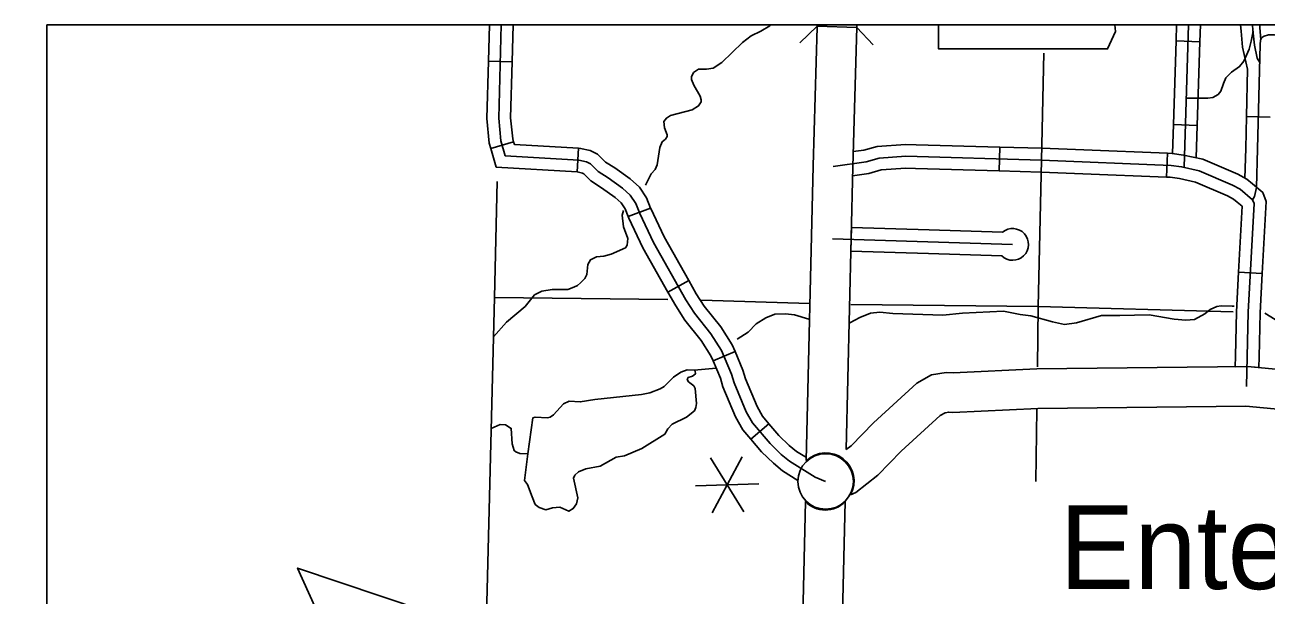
# Model space of a CAD drawing. Extents: x 1370567 to 1373900, y 377514 to 379648.
# Drawn here: x 1371514.2 to 1371737.8, y 378640.5 to 378743.2 of the extents above; entities that cross this region are included whole.
import ezdxf

# ---------------------------------------------------------------- set-up
doc = ezdxf.new("R2010")
doc.units = 0
for name, color, linetype in [('Default', 7, 'Continuous'), ('S_BREAKLINE', 7, 'Continuous'), ('Survey Symbols', 7, 'Continuous')]:
    doc.layers.add(name, color=color, linetype=linetype)

msp = doc.modelspace()

# ---------------------------------------------------------------- linework, layer by layer
at = {"layer": 'Default'}
for p, q in [((1371664.06, 378742.73), (1371656.92, 378742.93)), ((1371721.59, 378740.3), (1371725.87, 378740.16)), ((1371601.97, 378736.52), (1371597.69, 378736.64)), ((1371738.54, 378726.59), (1371734.26, 378726.7)), ((1371721.11, 378725.22), (1371725.4, 378725.09)), ((1371602.23, 378722.15), (1371598.12, 378720.95)), ((1371689.72, 378716.89), (1371689.84, 378721.18)), ((1371613.93, 378720.96), (1371613.66, 378716.69)), ((1371720.02, 378720.05), (1371719.85, 378715.77)), ((1371626.89, 378710.19), (1371622.89, 378708.65)), ((1371663, 378702.43), (1371663.1, 378706.71)), ((1371663.1, 378706.71), (1371677.11, 378706.26)), ((1371677.11, 378706.26), (1371690.3, 378705.85)), ((1371676.97, 378701.98), (1371663, 378702.43)), ((1371690.16, 378701.57), (1371676.97, 378701.98)), ((1371732.82, 378698.65), (1371737.1, 378698.42)), ((1371633.78, 378697.13), (1371630.05, 378695.02)), ((1371642.12, 378684.33), (1371638.17, 378682.65)), ((1371732.26, 378683.51), (1371732.26, 378683.51)), ((1371648.21, 378671.35), (1371644.95, 378668.57)), ((1371637.72, 378665.21), (1371643.73, 378655.48)), ((1371638.02, 378655.31), (1371643.43, 378665.38)), ((1371635.01, 378660.17), (1371646.44, 378660.52))]:
    msp.add_line(p, q, dxfattribs=at)
for points in [[(1371597.69, 378736.64), (1371597.87, 378743.2)], [(1371658.45, 378660.95), (1371656.59, 378661.69), (1371651.94, 378664.62), (1371650.45, 378665.81), (1371648.44, 378667.78), (1371645.28, 378671.48), (1371644.16, 378673.51), (1371641.97, 378678.71), (1371641.51, 378680.28), (1371639.69, 378684.56), (1371637.79, 378687.56), (1371634.83, 378691.26), (1371633.28, 378693.66), (1371627.43, 378703.99), (1371624.96, 378709.24), (1371624.26, 378711.04), (1371623.26, 378712.53), (1371621.88, 378713.78), (1371619.3, 378715.63), (1371617.46, 378716.8), (1371616.11, 378718.13), (1371615.34, 378718.5), (1371613.99, 378718.81), (1371600.74, 378719.62), (1371599.96, 378722.28), (1371599.55, 378726.4), (1371600.01, 378743.2)], [(1371601.97, 378736.52), (1371602.15, 378743.2)], [(1371648.42, 378743.01), (1371646.79, 378742.06), (1371645.02, 378741.23), (1371643.48, 378740.02), (1371639.72, 378736.41), (1371638.2, 378735.37), (1371637, 378735.22), (1371635.54, 378735.19), (1371634.63, 378734.61), (1371634.29, 378733.84), (1371634.29, 378733.33), (1371634.69, 378732.33), (1371635.85, 378730.33), (1371636.05, 378729.67), (1371636.02, 378729.33), (1371635.56, 378728.58), (1371634.39, 378727.86), (1371630.53, 378726.88), (1371629.76, 378726.39), (1371629.31, 378725.79), (1371629.4, 378724.62), (1371629.89, 378723.39), (1371629.89, 378723.07), (1371629.58, 378722.61), (1371628.98, 378722.13), (1371628.55, 378721.1), (1371628.07, 378717.95), (1371627.76, 378717.15), (1371627.02, 378716.34), (1371625.98, 378714.34)], [(1371648.58, 378743.2), (1371648.42, 378743.01)], [(1371653.8, 378739.98), (1371656.92, 378742.93)], [(1371654.97, 378664.69), (1371656.21, 378717.78), (1371656.91, 378742.78)], [(1371656.93, 378743.2), (1371656.91, 378742.78)], [(1371662.16, 378666.68), (1371663.35, 378717.6), (1371664.06, 378742.78)], [(1371664.07, 378743.2), (1371664.06, 378742.78)], [(1371664.06, 378742.73), (1371667, 378739.61)], [(1371678.78, 378743.2), (1371678.78, 378738.85), (1371709.23, 378738.85), (1371710.68, 378741.99), (1371710.57, 378743.2)], [(1371721.68, 378743.2), (1371721.59, 378740.3)], [(1371723.82, 378743.2), (1371723.01, 378717.53)], [(1371735.44, 378742.05), (1371735.13, 378740.25), (1371734.74, 378738.8), (1371733.81, 378736.68), (1371733.02, 378735.69), (1371731.56, 378734.7), (1371730.57, 378733.64), (1371730.11, 378732.64), (1371729.65, 378731.26), (1371729.18, 378730.66), (1371728.19, 378730.13), (1371727.27, 378730), (1371723.41, 378730)], [(1371725.97, 378743.2), (1371725.87, 378740.16)], [(1371734.47, 378735.22), (1371733.56, 378739.18), (1371733.28, 378742.06), (1371733.21, 378743.2)], [(1371736.64, 378736.41), (1371736.21, 378737.21), (1371735.68, 378739.52), (1371735.42, 378742.24), (1371735.35, 378743.2)], [(1371735.37, 378711.7), (1371735.73, 378712.27), (1371736.06, 378713.92), (1371736.26, 378720.87), (1371736.72, 378739.66), (1371736.79, 378740.45), (1371737.05, 378740.91), (1371737.45, 378741.18), (1371738.24, 378741.38), (1371739.3, 378741.38), (1371773.35, 378740.05)], [(1371736.64, 378743.2), (1371736.65, 378742.63), (1371736.85, 378740.56)], [(1371721.59, 378740.3), (1371721.11, 378725.22)], [(1371725.87, 378740.16), (1371725.4, 378725.09)], [(1371697.74, 378738.11), (1371697.32, 378718.82), (1371696.72, 378692.43), (1371696.61, 378681.57)], [(1371598.12, 378720.95), (1371597.85, 378721.87), (1371597.4, 378726.32), (1371597.69, 378736.64)], [(1371602.23, 378722.15), (1371602.07, 378722.69), (1371601.69, 378726.47), (1371601.97, 378736.52)], [(1371734.26, 378726.7), (1371734.47, 378735.22)], [(1371733.96, 378715.59), (1371734.12, 378720.93), (1371734.26, 378726.7)], [(1371721.11, 378725.22), (1371720.95, 378720.01)], [(1371725.4, 378725.09), (1371725.21, 378719.23)], [(1371613.93, 378720.96), (1371602.37, 378721.67), (1371602.23, 378722.15)], [(1371663.43, 378720.35), (1371665.32, 378720.61), (1371667.73, 378721.3), (1371672.84, 378721.65), (1371674.77, 378721.6)], [(1371674.77, 378721.6), (1371689.84, 378721.18)], [(1371689.84, 378721.18), (1371697.39, 378720.97), (1371704.95, 378720.66)], [(1371613.66, 378716.69), (1371599.11, 378717.58), (1371598.12, 378720.95)], [(1371626.89, 378710.19), (1371626.17, 378712.04), (1371624.89, 378713.94), (1371623.23, 378715.45), (1371620.5, 378717.41), (1371618.81, 378718.48), (1371617.36, 378719.91), (1371616.05, 378720.54), (1371614.3, 378720.94), (1371613.93, 378720.96)], [(1371659.78, 378717.69), (1371665.76, 378718.51), (1371668.1, 378719.18), (1371672.88, 378719.51), (1371697.32, 378718.82), (1371720.7, 378717.88), (1371722.56, 378717.63), (1371725.71, 378716.92), (1371731.76, 378714.34), (1371733.13, 378713.6), (1371735.37, 378711.7), (1371735.63, 378711.01), (1371734.58, 378691.42), (1371734.28, 378678.06)], [(1371704.95, 378720.66), (1371720.02, 378720.05)], [(1371720.02, 378720.05), (1371720.89, 378720.01), (1371722.94, 378719.74), (1371726.37, 378718.97), (1371732.69, 378716.28), (1371734.35, 378715.38), (1371735.34, 378714.54)], [(1371622.89, 378708.65), (1371622.35, 378710.04), (1371621.63, 378711.11), (1371620.53, 378712.11), (1371618.1, 378713.85), (1371616.12, 378715.11), (1371614.86, 378716.36), (1371614.63, 378716.47), (1371613.69, 378716.69), (1371613.66, 378716.69)], [(1371663.31, 378716.01), (1371666.2, 378716.41), (1371668.47, 378717.06), (1371672.92, 378717.36), (1371674.64, 378717.32)], [(1371674.64, 378717.32), (1371689.72, 378716.89)], [(1371704.77, 378716.38), (1371697.25, 378716.68), (1371689.72, 378716.89)], [(1371599.29, 378714.95), (1371598.82, 378694.11), (1371596.44, 378600.82), (1371595.03, 378543.28)], [(1371719.85, 378715.77), (1371704.77, 378716.38)], [(1371719.85, 378715.77), (1371720.51, 378715.74), (1371722.18, 378715.52), (1371725.05, 378714.88), (1371730.83, 378712.41), (1371731.92, 378711.82), (1371732.56, 378711.27)], [(1371735.34, 378714.54), (1371737.18, 378712.97), (1371737.8, 378711.35), (1371737.1, 378698.42)], [(1371633.78, 378697.13), (1371629.34, 378704.98), (1371626.93, 378710.09), (1371626.89, 378710.19)], [(1371732.56, 378711.27), (1371733.46, 378710.51), (1371732.82, 378698.65)], [(1371622.02, 378709.77), (1371621.79, 378708.93), (1371622.05, 378706.81), (1371622.8, 378704.7), (1371622.69, 378703.53), (1371622.38, 378703.04), (1371619.81, 378701.89), (1371618.52, 378701.51), (1371617.15, 378701.42), (1371616.06, 378700.87), (1371615.61, 378700.01), (1371615.44, 378698.21), (1371615.04, 378697.52), (1371614.29, 378696.73)], [(1371630.05, 378695.02), (1371625.53, 378703.01), (1371622.98, 378708.4), (1371622.89, 378708.65)], [(1371692.12, 378703.65), (1371659.68, 378704.67)], [(1371732.26, 378683.51), (1371732.44, 378691.5), (1371732.82, 378698.65)], [(1371614.29, 378696.73), (1371613.77, 378696.24), (1371613.07, 378695.93)], [(1371642.12, 378684.33), (1371641.59, 378685.56), (1371639.54, 378688.8), (1371636.57, 378692.52), (1371635.11, 378694.77), (1371633.78, 378697.13)], [(1371737.1, 378698.42), (1371736.72, 378691.34), (1371736.54, 378683.42)], [(1371613.07, 378695.93), (1371611.98, 378695.53), (1371609.18, 378695.52), (1371607.32, 378695.23), (1371606, 378694.56), (1371604.29, 378692.47), (1371600.96, 378689.66), (1371598.64, 378687.02)], [(1371638.17, 378682.65), (1371637.78, 378683.56), (1371636.04, 378686.31), (1371633.09, 378690.01), (1371631.44, 378692.55), (1371630.05, 378695.02)], [(1371630.02, 378693.7), (1371598.82, 378694.11)], [(1371655.56, 378692.98), (1371636.06, 378693.58)], [(1371731.87, 378691.49), (1371696.72, 378692.43), (1371662.97, 378692.82)], [(1371668.19, 378691.44), (1371670.57, 378691.19), (1371679.57, 378690.87), (1371683.1, 378691.27), (1371690.5, 378691.61), (1371693.52, 378690.99), (1371695.41, 378690.79), (1371699.3, 378689.69), (1371701.48, 378689.21), (1371703.65, 378689.54), (1371708.14, 378690.84), (1371711.46, 378690.82), (1371716.7, 378690.98), (1371721.25, 378690.17), (1371723.34, 378690.01), (1371724.91, 378690.1), (1371726.77, 378691.13), (1371727.71, 378691.94), (1371728.94, 378692.46), (1371729.71, 378692.6), (1371731.69, 378692.5), (1371732.03, 378692.52)], [(1371642.52, 378686.57), (1371644.5, 378687.86), (1371645.93, 378689.34), (1371647.69, 378690.44), (1371649.29, 378691.09), (1371651.2, 378691.16), (1371652.85, 378690.98), (1371655.4, 378690.2)], [(1371662.81, 378689.5), (1371664.63, 378690.49), (1371666.5, 378691.23), (1371668.19, 378691.44)], [(1371737.55, 378691.26), (1371740.2, 378689.64), (1371743.34, 378689.16), (1371745.2, 378689.34)], [(1371648.21, 378671.35), (1371647.05, 378672.71), (1371646.09, 378674.45), (1371643.99, 378679.43), (1371643.53, 378681), (1371642.12, 378684.33)], [(1371736.5, 378681.45), (1371734.42, 378681.64), (1371732.22, 378681.61), (1371732.26, 378683.51)], [(1371736.54, 378683.42), (1371736.5, 378681.45)], [(1371626.75, 378676.91), (1371628.64, 378677.63), (1371629.35, 378678.03), (1371631.06, 378679.75), (1371632.35, 378680.62), (1371633.52, 378681.08), (1371634.75, 378681), (1371634.95, 378680.8), (1371634.98, 378680.31), (1371634.44, 378679.91), (1371633.7, 378679.68), (1371633.53, 378679.33), (1371633.73, 378678.91), (1371634.7, 378678.17), (1371634.93, 378677.71), (1371635.17, 378674.99), (1371635.09, 378674.25), (1371634.83, 378673.68), (1371633.41, 378672.5), (1371630.83, 378671.29), (1371630.04, 378670.4), (1371629.47, 378669.45), (1371625.33, 378666.89), (1371622.21, 378665.57), (1371620.7, 378665.31), (1371617.81, 378663.72), (1371615.27, 378663.2), (1371613.92, 378662.68), (1371613.27, 378662.05), (1371613.01, 378661.56), (1371613.8, 378657.99), (1371613.54, 378656.9), (1371612.97, 378656.07), (1371612.17, 378655.58), (1371610.57, 378656.32), (1371609.25, 378656.2)], [(1371634.75, 378681), (1371638.71, 378681.38)], [(1371644.95, 378668.57), (1371643.51, 378670.26), (1371642.23, 378672.57), (1371639.95, 378677.99), (1371639.49, 378679.55), (1371638.17, 378682.65)], [(1371786.14, 378679.75), (1371784.55, 378679.09), (1371780.15, 378677.89), (1371778.59, 378677.33), (1371773.63, 378676.64), (1371769.19, 378676.8), (1371765.6, 378677.28), (1371743.31, 378680.84), (1371734.42, 378681.64), (1371696.47, 378681.24), (1371681.42, 378680.54), (1371680.19, 378680.6), (1371677.52, 378680.13), (1371674.86, 378678.62), (1371667.07, 378671.53), (1371663.06, 378667.38), (1371662.16, 378666.68)], [(1371604.81, 378665.91), (1371605.71, 378672.4), (1371606.14, 378672.55), (1371608.34, 378672.38), (1371608.83, 378672.5), (1371609.45, 378672.96), (1371611.25, 378674.94), (1371612.22, 378675.43), (1371614.25, 378675.26), (1371616.88, 378675.73), (1371625.26, 378676.59), (1371626.75, 378676.91)], [(1371788.88, 378673.15), (1371786.87, 378672.32), (1371782.29, 378671.07), (1371780.31, 378670.36), (1371774, 378669.48), (1371768.59, 378669.68), (1371764.57, 378670.21), (1371742.43, 378673.75), (1371734.14, 378674.49), (1371696.67, 378674.1), (1371681.39, 378673.38), (1371680.62, 378673.43), (1371679.97, 378673.31), (1371679.08, 378672.81), (1371672.04, 378666.4), (1371667.84, 378662.06), (1371663.9, 378658.98), (1371662.94, 378658.54)], [(1371696.51, 378673.88), (1371696.29, 378660.91)], [(1371598.22, 378670.51), (1371599.79, 378671.21), (1371600.76, 378671.15), (1371601.82, 378670.5), (1371601.97, 378667.7), (1371602.32, 378666.5), (1371602.61, 378666.27), (1371603.35, 378665.96), (1371604.81, 378665.91)], [(1371654.98, 378665.24), (1371653.19, 378666.36), (1371651.88, 378667.42), (1371650.01, 378669.24), (1371648.21, 378671.35)], [(1371653.46, 378661.13), (1371650.7, 378662.87), (1371649.03, 378664.21), (1371646.88, 378666.31), (1371644.95, 378668.57)], [(1371609.25, 378656.2), (1371608.05, 378655.85), (1371606.82, 378656.25), (1371606.1, 378656.82), (1371605.58, 378658.19), (1371604.72, 378660.42), (1371604.2, 378661.13), (1371604.81, 378665.91)], [(1371694.83, 378580.41), (1371692.52, 378592.21), (1371692.13, 378593.01), (1371691.37, 378594.05), (1371659, 378624.87), (1371657.6, 378626.75), (1371655.58, 378630.04), (1371654.74, 378633.13), (1371654.33, 378636.67), (1371654.8, 378657.35)], [(1371661.94, 378657.32), (1371661.48, 378637.01), (1371661.77, 378634.49), (1371662.21, 378632.9), (1371663.52, 378630.76), (1371664.37, 378629.62), (1371696.76, 378598.79), (1371698.29, 378596.69), (1371699.35, 378594.47), (1371701.85, 378581.75)]]:
    msp.add_lwpolyline(points, dxfattribs=at)
msp.add_circle((1371658.45, 378660.95), 5, dxfattribs=at)
for centre, radius, start, end in [((1371692.12, 378703.65), 2.86, 226.7874, 129.5206), ((1371658.49, 378661.01), 5.09, 330.8945, 133.7538), ((1371658.39, 378660.67), 4.89, 222.7335, 316.6973)]:
    msp.add_arc(centre, radius, start, end, dxfattribs=at)
at = {"layer": 'S_BREAKLINE'}
msp.add_lwpolyline([(1371496.01, 378637.37), (1371685.2, 378604.38), (1371563.31, 378645.34), (1371572.98, 378623.95)], dxfattribs=at)
at = {"layer": 'Survey Symbols'}
msp.add_lwpolyline([(1371518.13, 378743.2), (1373025.55, 378743.2), (1373025.55, 377817.56), (1371518.13, 377817.56)], close=True, dxfattribs=at)
msp.add_lwpolyline([(1371518.13, 378743.2), (1373025.55, 378743.2), (1373025.55, 377817.56), (1371518.13, 377817.56)], close=True, dxfattribs=at)
msp.add_lwpolyline([(1371518.13, 378743.2), (1373025.55, 378743.2), (1373025.55, 377817.56), (1371518.13, 377817.56)], close=True, dxfattribs=at)

# ---------------------------------------------------------------- texts
at = {"layer": 'Default'}
msp.add_text('Enter-', height=15.086, dxfattribs=at).set_placement((1371700.59, 378641.56))

doc.saveas('drawing.dxf')
